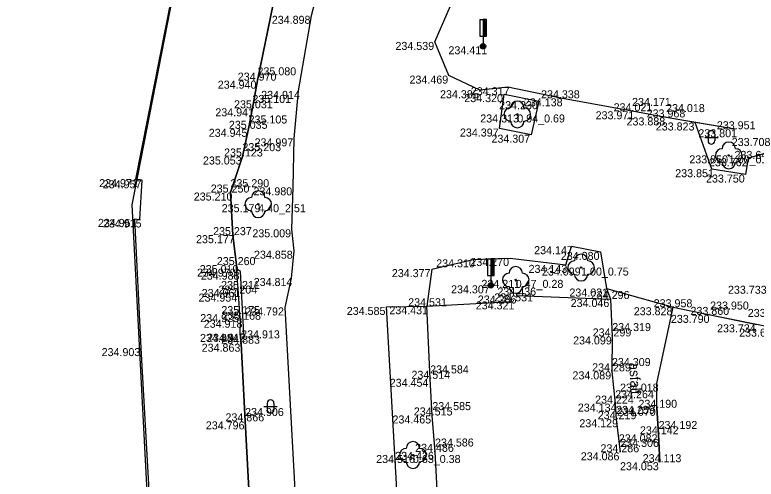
# Model space of a CAD drawing. Extents: x -599516 to -599132, y -1163668 to -1163119.
# Drawn here: x -599515.16 to -599487.37, y -1163156.76 to -1163139.36 of the extents above; entities that cross this region are included whole.
import ezdxf

# ---------------------------------------------------------------- set-up
doc = ezdxf.new("R2010")
doc.units = 0
for name, color, linetype in [('_ZEMERENI OBLAST', 7, 'Continuous'), ('Bod-oznac1', 7, 'Continuous'), ('Bod-oznac2', 7, 'Continuous'), ('Bod-oznac3', 7, 'Continuous'), ('Bod-vyska1', 7, 'Continuous'), ('Bod-vyska2', 7, 'Continuous'), ('Bod-vyska3', 7, 'Continuous'), ('Z_cela-hrobu-dolni-linie', 7, 'Continuous'), ('Z_cela-hrobu-horni-linie', 7, 'Continuous'), ('Z_chodnik', 7, 'Continuous'), ('Z_komunikace', 7, 'Continuous'), ('Z_kultury-znacky', 7, 'Continuous'), ('Z_obvod-kmene-spodek-ve-vysce1_2m', 7, 'Continuous'), ('Z_popis-budov-povrchu', 7, 'Continuous'), ('Z_stromy-kere', 7, 'Continuous'), ('Z_zdi-ohradni', 7, 'Continuous'), ('Z_znacky-ostatni-orientacni-sloupek', 7, 'Continuous'), ('Z_zpevnene-plochy', 7, 'Continuous')]:
    doc.layers.add(name, color=color, linetype=linetype)

msp = doc.modelspace()

# ---------------------------------------------------------------- linework, layer by layer
at = {"layer": '_ZEMERENI OBLAST'}
msp.add_lwpolyline([(-599246.21, -1163173.61), (-599310.76, -1163161.2), (-599382.471, -1163147.382), (-599418.511, -1163140.298), (-599415.805, -1163126.425), (-599441.73, -1163121.594), (-599445.004, -1163135.25), (-599483.712, -1163127.751), (-599506.25, -1163123.345), (-599510.771, -1163146.476), (-599502.636, -1163301.975), (-599510.038, -1163302.355), (-599510.12, -1163309.17), (-599515.16, -1163309.664), (-599511.204, -1163380.278), (-599506.35, -1163380.56), (-599506.01, -1163391.1), (-599497.946, -1163390.674), (-599491.96, -1163502.01)], dxfattribs=at)
at = {"layer": 'Bod-oznac1'}
for p, q in [((-599504.045, -1163139.394), (-599504.045, -1163139.394)), ((-599499.407, -1163140.373), (-599499.407, -1163140.373)), ((-599497.607, -1163140.536), (-599497.607, -1163140.536)), ((-599498.882, -1163141.635), (-599498.882, -1163141.635)), ((-599506.061, -1163141.825), (-599506.061, -1163141.825)), ((-599504.534, -1163142.208), (-599504.534, -1163142.208)), ((-599497.726, -1163142.184), (-599497.726, -1163142.184)), ((-599496.672, -1163142.071), (-599496.672, -1163142.071)), ((-599496.817, -1163142.329), (-599496.817, -1163142.329)), ((-599494.685, -1163142.486), (-599494.685, -1163142.486)), ((-599495.509, -1163142.594), (-599495.509, -1163142.594)), ((-599506.254, -1163142.861), (-599506.254, -1163142.861)), ((-599496.321, -1163143.091), (-599496.321, -1163143.091)), ((-599492.017, -1163142.972), (-599492.017, -1163142.972)), ((-599490.743, -1163143.203), (-599490.743, -1163143.203)), ((-599506.396, -1163143.63), (-599506.396, -1163143.63)), ((-599496.989, -1163143.619), (-599496.989, -1163143.619)), ((-599489.647, -1163143.392), (-599489.647, -1163143.392)), ((-599488.157, -1163143.646), (-599488.157, -1163143.646)), ((-599495.797, -1163143.849), (-599495.797, -1163143.849)), ((-599504.699, -1163143.987), (-599504.699, -1163143.987)), ((-599506.627, -1163144.667), (-599506.627, -1163144.667)), ((-599488.392, -1163144.624), (-599488.392, -1163144.624)), ((-599487.663, -1163144.733), (-599487.663, -1163144.733)), ((-599489.022, -1163145.143), (-599489.022, -1163145.143)), ((-599510.62, -1163145.515), (-599510.62, -1163145.515)), ((-599510.381, -1163145.559), (-599510.381, -1163145.559)), ((-599487.764, -1163145.343), (-599487.764, -1163145.343)), ((-599504.731, -1163145.822), (-599504.731, -1163145.822)), ((-599507.075, -1163146.018), (-599507.075, -1163146.018)), ((-599506.035, -1163146.454), (-599506.035, -1163146.454)), ((-599510.667, -1163147.005), (-599510.667, -1163147.005)), ((-599510.479, -1163147.027), (-599510.479, -1163147.027)), ((-599504.788, -1163147.395), (-599504.788, -1163147.395)), ((-599506.985, -1163147.615), (-599506.985, -1163147.615)), ((-599494.287, -1163148.028), (-599494.287, -1163148.028)), ((-599504.7, -1163148.198), (-599504.7, -1163148.198)), ((-599493.199, -1163148.242), (-599493.199, -1163148.242)), ((-599497.974, -1163148.521), (-599497.974, -1163148.521)), ((-599496.588, -1163148.471), (-599496.588, -1163148.471)), ((-599506.853, -1163148.737), (-599506.853, -1163148.737)), ((-599506.849, -1163148.871), (-599506.849, -1163148.871)), ((-599499.528, -1163148.888), (-599499.528, -1163148.888)), ((-599494.498, -1163148.729), (-599494.498, -1163148.729)), ((-599493.929, -1163148.829), (-599493.929, -1163148.829)), ((-599506.705, -1163148.982), (-599506.705, -1163148.982)), ((-599504.804, -1163149.222), (-599504.804, -1163149.222)), ((-599497.313, -1163149.496), (-599497.313, -1163149.496)), ((-599496.38, -1163149.29), (-599496.38, -1163149.29)), ((-599506.789, -1163149.632), (-599506.789, -1163149.632)), ((-599492.981, -1163149.615), (-599492.981, -1163149.615)), ((-599506.779, -1163149.805), (-599506.779, -1163149.805)), ((-599496.321, -1163149.877), (-599496.321, -1163149.877)), ((-599492.83, -1163150.008), (-599492.83, -1163150.008)), ((-599505.039, -1163150.324), (-599505.039, -1163150.324)), ((-599501.222, -1163150.305), (-599501.222, -1163150.305)), ((-599499.718, -1163150.279), (-599499.718, -1163150.279)), ((-599496.489, -1163150.097), (-599496.489, -1163150.097)), ((-599490.473, -1163150.316), (-599490.473, -1163150.316)), ((-599506.727, -1163150.574), (-599506.727, -1163150.574)), ((-599489.093, -1163150.603), (-599489.093, -1163150.603)), ((-599506.699, -1163150.785), (-599506.699, -1163150.785)), ((-599506.713, -1163151.316), (-599506.713, -1163151.316)), ((-599506.576, -1163151.308), (-599506.576, -1163151.308)), ((-599492.761, -1163151.41), (-599492.761, -1163151.41)), ((-599506.674, -1163151.683), (-599506.674, -1163151.683)), ((-599510.426, -1163151.848), (-599510.426, -1163151.848)), ((-599492.773, -1163152.72), (-599492.773, -1163152.72)), ((-599499.59, -1163152.997), (-599499.59, -1163152.997)), ((-599491.085, -1163153.178), (-599491.085, -1163153.178)), ((-599492.651, -1163153.927), (-599492.651, -1163153.927)), ((-599491.091, -1163154.084), (-599491.091, -1163154.084)), ((-599499.508, -1163154.372), (-599499.508, -1163154.372)), ((-599506.527, -1163154.592), (-599506.527, -1163154.592)), ((-599492.616, -1163154.513), (-599492.616, -1163154.513)), ((-599491.024, -1163155.078), (-599491.024, -1163155.078)), ((-599500.234, -1163155.854), (-599500.234, -1163155.854)), ((-599499.406, -1163155.736), (-599499.406, -1163155.736)), ((-599492.461, -1163155.752), (-599492.461, -1163155.752)), ((-599490.978, -1163156.124), (-599490.978, -1163156.124))]:
    msp.add_line(p, q, dxfattribs=at)
at = {"layer": 'Bod-oznac2'}
for p, q in [((-599506.061, -1163141.825), (-599506.061, -1163141.825)), ((-599494.685, -1163142.486), (-599494.685, -1163142.486)), ((-599506.254, -1163142.861), (-599506.254, -1163142.861)), ((-599492.017, -1163142.972), (-599492.017, -1163142.972)), ((-599490.743, -1163143.203), (-599490.743, -1163143.203)), ((-599506.396, -1163143.63), (-599506.396, -1163143.63)), ((-599488.157, -1163143.646), (-599488.157, -1163143.646)), ((-599506.627, -1163144.667), (-599506.627, -1163144.667)), ((-599507.075, -1163146.018), (-599507.075, -1163146.018)), ((-599506.985, -1163147.615), (-599506.985, -1163147.615)), ((-599506.853, -1163148.737), (-599506.853, -1163148.737)), ((-599506.789, -1163149.632), (-599506.789, -1163149.632)), ((-599506.779, -1163149.805), (-599506.779, -1163149.805)), ((-599496.321, -1163149.877), (-599496.321, -1163149.877)), ((-599492.83, -1163150.008), (-599492.83, -1163150.008)), ((-599499.718, -1163150.279), (-599499.718, -1163150.279)), ((-599496.489, -1163150.097), (-599496.489, -1163150.097)), ((-599490.473, -1163150.316), (-599490.473, -1163150.316)), ((-599506.727, -1163150.574), (-599506.727, -1163150.574)), ((-599489.093, -1163150.603), (-599489.093, -1163150.603)), ((-599506.699, -1163150.785), (-599506.699, -1163150.785)), ((-599492.761, -1163151.41), (-599492.761, -1163151.41)), ((-599506.674, -1163151.683), (-599506.674, -1163151.683)), ((-599492.773, -1163152.72), (-599492.773, -1163152.72)), ((-599499.59, -1163152.997), (-599499.59, -1163152.997)), ((-599492.651, -1163153.927), (-599492.651, -1163153.927)), ((-599491.091, -1163154.084), (-599491.091, -1163154.084)), ((-599499.508, -1163154.372), (-599499.508, -1163154.372)), ((-599506.527, -1163154.592), (-599506.527, -1163154.592)), ((-599492.616, -1163154.513), (-599492.616, -1163154.513)), ((-599491.024, -1163155.078), (-599491.024, -1163155.078)), ((-599499.406, -1163155.736), (-599499.406, -1163155.736)), ((-599492.461, -1163155.752), (-599492.461, -1163155.752)), ((-599490.978, -1163156.124), (-599490.978, -1163156.124))]:
    msp.add_line(p, q, dxfattribs=at)
at = {"layer": 'Bod-oznac3'}
for p, q in [((-599506.061, -1163141.825), (-599506.061, -1163141.825)), ((-599506.254, -1163142.861), (-599506.254, -1163142.861)), ((-599492.017, -1163142.972), (-599492.017, -1163142.972)), ((-599490.743, -1163143.203), (-599490.743, -1163143.203)), ((-599506.396, -1163143.63), (-599506.396, -1163143.63)), ((-599506.627, -1163144.667), (-599506.627, -1163144.667)), ((-599507.075, -1163146.018), (-599507.075, -1163146.018)), ((-599489.093, -1163150.603), (-599489.093, -1163150.603)), ((-599492.761, -1163151.41), (-599492.761, -1163151.41)), ((-599506.674, -1163151.683), (-599506.674, -1163151.683)), ((-599492.773, -1163152.72), (-599492.773, -1163152.72)), ((-599499.59, -1163152.997), (-599499.59, -1163152.997)), ((-599492.651, -1163153.927), (-599492.651, -1163153.927)), ((-599499.508, -1163154.372), (-599499.508, -1163154.372)), ((-599506.527, -1163154.592), (-599506.527, -1163154.592)), ((-599492.616, -1163154.513), (-599492.616, -1163154.513)), ((-599491.024, -1163155.078), (-599491.024, -1163155.078)), ((-599499.406, -1163155.736), (-599499.406, -1163155.736)), ((-599492.461, -1163155.752), (-599492.461, -1163155.752))]:
    msp.add_line(p, q, dxfattribs=at)
at = {"layer": 'Z_cela-hrobu-dolni-linie'}
for p, q in [((-599488.157, -1163143.646), (-599489.647, -1163143.392)), ((-599496.321, -1163149.877), (-599492.83, -1163150.008)), ((-599499.718, -1163150.279), (-599496.489, -1163150.097))]:
    msp.add_line(p, q, dxfattribs=at)
for points in [[(-599506.853, -1163148.737), (-599506.985, -1163147.615), (-599507.075, -1163146.018), (-599506.627, -1163144.667), (-599506.396, -1163143.63), (-599506.254, -1163142.861), (-599506.061, -1163141.825), (-599505.472, -1163138.963), (-599504.888, -1163136.08)], [(-599505.95, -1163165.63), (-599505.947, -1163165.134), (-599505.941, -1163164.206), (-599506.151, -1163161.482), (-599506.22, -1163160.545), (-599506.366, -1163157.595), (-599506.527, -1163154.592), (-599506.674, -1163151.683), (-599506.713, -1163151.316), (-599506.699, -1163150.785), (-599506.727, -1163150.574), (-599506.779, -1163149.805), (-599506.789, -1163149.632), (-599506.849, -1163148.871), (-599506.853, -1163148.737)], [(-599497.886, -1163173.578), (-599498.452, -1163172.111), (-599498.59, -1163172.08), (-599498.646, -1163170.732), (-599498.717, -1163169.351), (-599498.774, -1163167.949), (-599498.813, -1163166.648), (-599498.892, -1163165.294), (-599499.004, -1163163.996), (-599499.063, -1163162.615), (-599499.11, -1163161.229), (-599499.198, -1163159.946), (-599499.256, -1163158.586), (-599499.406, -1163155.736), (-599499.508, -1163154.372), (-599499.59, -1163152.997), (-599499.718, -1163150.279)]]:
    msp.add_lwpolyline(points, dxfattribs=at)
at = {"layer": 'Z_cela-hrobu-horni-linie'}
for p, q in [((-599506.779, -1163149.805), (-599506.789, -1163149.632)), ((-599506.699, -1163150.785), (-599506.727, -1163150.574))]:
    msp.add_line(p, q, dxfattribs=at)
for points in [[(-599504.888, -1163136.08), (-599505.472, -1163138.963), (-599505.472, -1163138.963), (-599506.061, -1163141.825), (-599506.061, -1163141.825), (-599506.254, -1163142.861), (-599506.254, -1163142.861), (-599506.396, -1163143.63), (-599506.396, -1163143.63), (-599506.627, -1163144.667), (-599506.627, -1163144.667), (-599507.075, -1163146.018), (-599507.075, -1163146.018), (-599506.985, -1163147.615), (-599506.853, -1163148.737)], [(-599488.157, -1163143.646), (-599490.743, -1163143.203), (-599490.743, -1163143.203), (-599492.017, -1163142.972), (-599492.017, -1163142.972), (-599494.685, -1163142.486), (-599494.685, -1163142.486), (-599496.672, -1163142.071)], [(-599496.321, -1163149.877), (-599492.83, -1163150.008), (-599492.761, -1163151.41), (-599492.761, -1163151.41), (-599492.773, -1163152.72), (-599492.773, -1163152.72), (-599492.651, -1163153.927), (-599492.651, -1163153.927), (-599492.616, -1163154.513), (-599492.616, -1163154.513), (-599492.461, -1163155.752), (-599492.461, -1163155.752)], [(-599499.198, -1163159.946), (-599499.256, -1163158.586), (-599499.256, -1163158.586), (-599499.406, -1163155.736), (-599499.406, -1163155.736), (-599499.508, -1163154.372), (-599499.508, -1163154.372), (-599499.59, -1163152.997), (-599499.59, -1163152.997), (-599499.718, -1163150.279), (-599496.489, -1163150.097)], [(-599491.085, -1163153.178), (-599490.473, -1163150.316), (-599489.093, -1163150.603), (-599489.093, -1163150.603), (-599486.546, -1163151.118)], [(-599506.713, -1163151.316), (-599506.674, -1163151.683), (-599506.674, -1163151.683), (-599506.527, -1163154.592), (-599506.527, -1163154.592), (-599506.366, -1163157.595), (-599506.366, -1163157.595), (-599506.22, -1163160.545), (-599506.22, -1163160.545), (-599506.151, -1163161.482), (-599506.151, -1163161.482), (-599505.941, -1163164.206)], [(-599491.091, -1163154.084), (-599491.024, -1163155.078), (-599491.024, -1163155.078), (-599490.978, -1163156.124)]]:
    msp.add_lwpolyline(points, dxfattribs=at)
at = {"layer": 'Z_chodnik'}
for points in [[(-599492.981, -1163149.615), (-599492.83, -1163150.008), (-599492.761, -1163151.41), (-599492.773, -1163152.72), (-599492.651, -1163153.927), (-599492.616, -1163154.513), (-599492.461, -1163155.752)], [(-599490.978, -1163156.124), (-599491.024, -1163155.078), (-599491.091, -1163154.084), (-599491.085, -1163153.178), (-599490.473, -1163150.316)]]:
    msp.add_lwpolyline(points, dxfattribs=at)
at = {"layer": 'Z_komunikace'}
msp.add_line((-599499.528, -1163148.888), (-599499.718, -1163150.279), dxfattribs=at)
for points in [[(-599486.693, -1163144.457), (-599487.663, -1163144.733), (-599487.764, -1163145.343), (-599489.022, -1163145.143), (-599489.647, -1163143.392), (-599490.743, -1163143.203), (-599492.017, -1163142.972), (-599494.685, -1163142.486), (-599496.672, -1163142.071), (-599497.726, -1163142.184), (-599498.882, -1163141.635), (-599499.407, -1163140.373), (-599498.824, -1163139.022), (-599497.751, -1163134.974), (-599497.386, -1163134.296)], [(-599502.717, -1163135.227), (-599503.505, -1163137.287), (-599504.045, -1163139.394), (-599504.534, -1163142.208), (-599504.699, -1163143.987), (-599504.731, -1163145.822), (-599504.788, -1163147.395), (-599504.7, -1163148.198), (-599504.804, -1163149.222), (-599505.039, -1163150.324)], [(-599495.509, -1163142.594), (-599495.797, -1163143.849), (-599496.989, -1163143.619), (-599496.817, -1163142.329), (-599495.509, -1163142.594)], [(-599499.528, -1163148.888), (-599497.974, -1163148.521), (-599496.588, -1163148.471), (-599494.498, -1163148.729), (-599494.287, -1163148.028), (-599493.199, -1163148.242), (-599492.981, -1163149.615), (-599490.473, -1163150.316), (-599489.093, -1163150.603), (-599487.337, -1163150.957)], [(-599505.039, -1163150.324), (-599504.587, -1163158.536), (-599504.312, -1163166.148), (-599504.112, -1163173.677)], [(-599500.835, -1163157.161), (-599501.222, -1163150.305), (-599499.718, -1163150.279)]]:
    msp.add_lwpolyline(points, dxfattribs=at)
at = {"layer": 'Z_kultury-znacky'}
for p, q in [((-599489.171, -1163143.826), (-599489.171, -1163144.076)), ((-599488.921, -1163143.826), (-599488.921, -1163144.076)), ((-599489.296, -1163143.951), (-599488.796, -1163143.951)), ((-599505.694, -1163153.91), (-599505.694, -1163154.16)), ((-599505.444, -1163153.91), (-599505.444, -1163154.16)), ((-599505.819, -1163154.035), (-599505.319, -1163154.035))]:
    msp.add_line(p, q, dxfattribs=at)
for centre, start, end in [((-599489.046, -1163143.826), 0, 180), ((-599489.046, -1163144.076), 180, 0), ((-599505.57, -1163153.91), 0, 180), ((-599505.57, -1163154.16), 180, 0)]:
    msp.add_arc(centre, 0.125, start, end, dxfattribs=at)
at = {"layer": 'Z_stromy-kere'}
for centre in [(-599496.321, -1163143.091), (-599488.392, -1163144.624), (-599506.035, -1163146.454), (-599493.929, -1163148.829), (-599496.38, -1163149.29), (-599500.234, -1163155.854)]:
    msp.add_circle(centre, 0.025, dxfattribs=at)
for centre, start, end in [((-599496.321, -1163142.841), 0, 180), ((-599496.571, -1163143.091), 90, 270), ((-599496.071, -1163143.091), 270, 90), ((-599496.321, -1163143.341), 180, 0), ((-599488.392, -1163144.374), 0, 180), ((-599488.642, -1163144.624), 90, 270), ((-599488.142, -1163144.624), 270, 90), ((-599488.392, -1163144.874), 180, 0), ((-599506.035, -1163146.204), 0, 180), ((-599506.285, -1163146.454), 90, 270), ((-599505.785, -1163146.454), 270, 90), ((-599506.035, -1163146.704), 180, 0), ((-599493.929, -1163148.579), 0, 180), ((-599494.179, -1163148.829), 90, 270), ((-599493.679, -1163148.829), 270, 90), ((-599496.38, -1163149.04), 0, 180), ((-599496.63, -1163149.29), 90, 270), ((-599496.13, -1163149.29), 270, 90), ((-599493.929, -1163149.079), 180, 0), ((-599496.38, -1163149.54), 180, 0), ((-599500.484, -1163155.854), 90, 270), ((-599500.234, -1163155.604), 0, 180), ((-599499.984, -1163155.854), 270, 90), ((-599500.234, -1163156.104), 180, 0)]:
    msp.add_arc(centre, 0.25, start, end, dxfattribs=at)
at = {"layer": 'Z_zdi-ohradni'}
msp.add_lwpolyline([(-599505.632, -1163241.475), (-599505.467, -1163241.48), (-599505.489, -1163239.858), (-599505.734, -1163239.859), (-599506.239, -1163230.149), (-599506.624, -1163223.028), (-599507.328, -1163209.383), (-599507.908, -1163199.056), (-599508.485, -1163188.261), (-599508.868, -1163181.04), (-599509.405, -1163170.959), (-599509.902, -1163161.168), (-599510.426, -1163151.848), (-599510.667, -1163147.005), (-599510.479, -1163147.027), (-599510.381, -1163145.559), (-599510.62, -1163145.515), (-599508.837, -1163136.47), (-599508.096, -1163132.69), (-599508.145, -1163132.619)], dxfattribs=at)
at = {"layer": 'Z_znacky-ostatni-orientacni-sloupek'}
for p, q in [((-599497.732, -1163139.536), (-599497.732, -1163140.161)), ((-599497.732, -1163139.536), (-599497.607, -1163139.536)), ((-599497.732, -1163140.161), (-599497.607, -1163140.161)), ((-599497.607, -1163140.161), (-599497.607, -1163140.436)), ((-599497.438, -1163148.496), (-599497.438, -1163149.121)), ((-599497.438, -1163148.496), (-599497.313, -1163148.496)), ((-599497.438, -1163149.121), (-599497.313, -1163149.121)), ((-599497.313, -1163149.121), (-599497.313, -1163149.396))]:
    msp.add_line(p, q, dxfattribs=at)
for points in [[(-599497.607, -1163140.161), (-599497.482, -1163140.161), (-599497.482, -1163139.536), (-599497.607, -1163139.536)], [(-599497.564, -1163140.119), (-599497.525, -1163140.119), (-599497.525, -1163139.579), (-599497.564, -1163139.579)], [(-599497.313, -1163149.121), (-599497.188, -1163149.121), (-599497.188, -1163148.496), (-599497.313, -1163148.496)], [(-599497.27, -1163149.079), (-599497.231, -1163149.079), (-599497.231, -1163148.539), (-599497.27, -1163148.539)]]:
    msp.add_lwpolyline(points, close=True, dxfattribs=at)
for centre, radius in [((-599497.607, -1163140.536), 0.1), ((-599497.607, -1163140.536), 0.065), ((-599497.607, -1163140.536), 0.03), ((-599497.313, -1163149.496), 0.1), ((-599497.313, -1163149.496), 0.065), ((-599497.313, -1163149.496), 0.03)]:
    msp.add_circle(centre, radius, dxfattribs=at)
at = {"layer": 'Z_zpevnene-plochy'}
msp.add_lwpolyline([(-599506.713, -1163151.316), (-599506.576, -1163151.308), (-599506.705, -1163148.982), (-599506.849, -1163148.871)], dxfattribs=at)

# ---------------------------------------------------------------- texts
at = {"layer": 'Bod-vyska1'}
for s, p in [('234.898', (-599505.526, -1163139.694)), ('234.539', (-599500.889, -1163140.673)), ('234.411', (-599498.903, -1163140.836)), ('234.469', (-599500.363, -1163141.935)), ('234.940', (-599507.552, -1163142.125)), ('234.914', (-599505.923, -1163142.508)), ('234.385', (-599499.219, -1163142.484)), ('234.317', (-599498.063, -1163142.371)), ('234.320', (-599498.308, -1163142.629)), ('234.138', (-599496.074, -1163142.786)), ('234.230', (-599497, -1163142.894)), ('234.941', (-599507.643, -1163143.161)), ('234.313', (-599497.71, -1163143.391)), ('233.971', (-599493.385, -1163143.272)), ('233.888', (-599492.225, -1163143.503)), ('234.945', (-599507.889, -1163143.93)), ('234.397', (-599498.472, -1163143.919)), ('233.823', (-599491.129, -1163143.692)), ('233.801', (-599489.533, -1163143.946)), ('234.307', (-599497.29, -1163144.149)), ('234.997', (-599506.171, -1163144.287)), ('233.708', (-599488.281, -1163144.274)), ('233.647', (-599488.176, -1163144.757)), ('235.053', (-599508.107, -1163144.967)), ('233.850', (-599489.872, -1163144.924)), ('233.762', (-599489.135, -1163145.033)), ('233.851', (-599490.4, -1163145.443)), ('234.971', (-599511.999, -1163145.815)), ('234.957', (-599511.864, -1163145.859)), ('233.750', (-599489.245, -1163145.643)), ('234.980', (-599506.211, -1163146.122)), ('235.210', (-599508.451, -1163146.318)), ('235.179', (-599507.403, -1163146.754)), ('234.951', (-599512.045, -1163147.305)), ('234.915', (-599511.857, -1163147.327)), ('235.009', (-599506.254, -1163147.695)), ('235.177', (-599508.366, -1163147.915)), ('234.147', (-599495.689, -1163148.328)), ('234.858', (-599506.193, -1163148.498)), ('234.080', (-599494.688, -1163148.542)), ('234.310', (-599499.361, -1163148.821)), ('234.270', (-599498.081, -1163148.771)), ('234.970', (-599508.33, -1163149.171)), ('235.010', (-599508.227, -1163149.037)), ('234.377', (-599501.025, -1163149.188)), ('234.143', (-599495.898, -1163149.029)), ('234.099', (-599495.397, -1163149.129)), ('234.988', (-599508.186, -1163149.282)), ('234.814', (-599506.204, -1163149.522)), ('234.307', (-599498.806, -1163149.796)), ('234.211', (-599497.665, -1163149.59)), ('234.961', (-599508.155, -1163149.932)), ('234.021', (-599494.368, -1163149.915)), ('233.733', (-599488.422, -1163149.811)), ('234.954', (-599508.272, -1163150.105)), ('234.286', (-599497.803, -1163150.177)), ('234.046', (-599494.321, -1163150.308)), ('234.792', (-599506.522, -1163150.624)), ('234.585', (-599502.715, -1163150.605)), ('234.431', (-599501.118, -1163150.579)), ('234.321', (-599497.878, -1163150.397)), ('233.828', (-599491.955, -1163150.616)), ('234.925', (-599508.208, -1163150.874)), ('233.790', (-599490.563, -1163150.903)), ('233.639', (-599487.68, -1163150.679)), ('234.918', (-599508.077, -1163151.085)), ('233.734', (-599488.832, -1163151.257)), ('233.665', (-599488.005, -1163151.418)), ('234.884', (-599508.217, -1163151.616)), ('234.912', (-599507.954, -1163151.608)), ('234.099', (-599494.229, -1163151.71)), ('234.863', (-599508.155, -1163151.983)), ('234.903', (-599511.906, -1163152.148)), ('234.089', (-599494.253, -1163153.02)), ('234.454', (-599501.105, -1163153.297)), ('234.018', (-599492.472, -1163153.478)), ('234.134', (-599494.051, -1163154.227)), ('234.070', (-599492.582, -1163154.384)), ('234.465', (-599501.001, -1163154.672)), ('234.796', (-599507.999, -1163154.892)), ('234.129', (-599493.994, -1163154.813)), ('234.082', (-599492.515, -1163155.378)), ('234.516', (-599501.612, -1163156.154)), ('234.426', (-599500.899, -1163156.036)), ('234.086', (-599493.941, -1163156.052)), ('234.053', (-599492.469, -1163156.424))]:
    msp.add_text(s, height=0.3, dxfattribs=at).set_placement(p)
at = {"layer": 'Bod-vyska2'}
for s, p in [('234.970', (-599506.802, -1163141.825)), ('234.338', (-599495.431, -1163142.486)), ('235.031', (-599506.942, -1163142.861)), ('234.021', (-599492.71, -1163142.972)), ('233.968', (-599491.472, -1163143.203)), ('235.035', (-599507.136, -1163143.63)), ('233.951', (-599488.84, -1163143.646)), ('235.123', (-599507.316, -1163144.667)), ('235.250', (-599507.815, -1163146.018)), ('235.237', (-599507.727, -1163147.615)), ('235.260', (-599507.587, -1163148.737)), ('235.204', (-599507.524, -1163149.805)), ('235.211', (-599507.426, -1163149.632)), ('234.436', (-599497.067, -1163149.877)), ('234.296', (-599493.565, -1163150.008)), ('234.531', (-599500.412, -1163150.279)), ('234.531', (-599497.183, -1163150.097)), ('233.958', (-599491.208, -1163150.316)), ('235.175', (-599507.417, -1163150.574)), ('233.860', (-599489.827, -1163150.603)), ('235.168', (-599507.382, -1163150.785)), ('234.299', (-599493.496, -1163151.41)), ('234.883', (-599507.42, -1163151.683)), ('234.289', (-599493.514, -1163152.72)), ('234.514', (-599500.29, -1163152.997)), ('234.224', (-599493.403, -1163153.927)), ('234.190', (-599491.779, -1163154.084)), ('234.515', (-599500.202, -1163154.372)), ('234.219', (-599493.305, -1163154.513)), ('234.866', (-599507.262, -1163154.592)), ('234.142', (-599491.724, -1163155.078)), ('234.486', (-599500.152, -1163155.736)), ('234.286', (-599493.202, -1163155.752)), ('234.113', (-599491.62, -1163156.124))]:
    msp.add_text(s, height=0.3, dxfattribs=at).set_placement(p)
at = {"layer": 'Bod-vyska3'}
for s, p in [('235.080', (-599506.061, -1163141.625)), ('235.101', (-599506.254, -1163142.661)), ('234.171', (-599492.017, -1163142.772)), ('234.018', (-599490.743, -1163143.003)), ('235.105', (-599506.396, -1163143.43)), ('235.203', (-599506.627, -1163144.467)), ('235.290', (-599507.075, -1163145.818)), ('233.950', (-599489.093, -1163150.403)), ('234.319', (-599492.761, -1163151.21)), ('234.913', (-599506.674, -1163151.483)), ('234.309', (-599492.773, -1163152.52)), ('234.584', (-599499.59, -1163152.797)), ('234.264', (-599492.651, -1163153.727)), ('234.585', (-599499.508, -1163154.172)), ('234.906', (-599506.527, -1163154.392)), ('234.259', (-599492.616, -1163154.313)), ('234.192', (-599491.024, -1163154.878)), ('234.586', (-599499.406, -1163155.536)), ('234.306', (-599492.461, -1163155.552))]:
    msp.add_text(s, height=0.3, dxfattribs=at).set_placement(p)
at = {"layer": 'Z_obvod-kmene-spodek-ve-vysce1_2m'}
for s, p in [('0.94_0.69', (-599496.321, -1163143.391)), ('1.00_0.75', (-599488.392, -1163144.924)), ('4.40_2.51', (-599506.035, -1163146.754)), ('1.00_0.75', (-599493.929, -1163149.129)), ('0.47_0.28', (-599496.38, -1163149.59)), ('0.63_0.38', (-599500.234, -1163156.154))]:
    msp.add_text(s, height=0.3, dxfattribs=at).set_placement(p)
at = {"layer": 'Z_popis-budov-povrchu'}
msp.add_text('asfalt', height=0.375, rotation=273.4503, dxfattribs=at).set_placement((-599492.129, -1163152.401))

doc.saveas('drawing.dxf')
